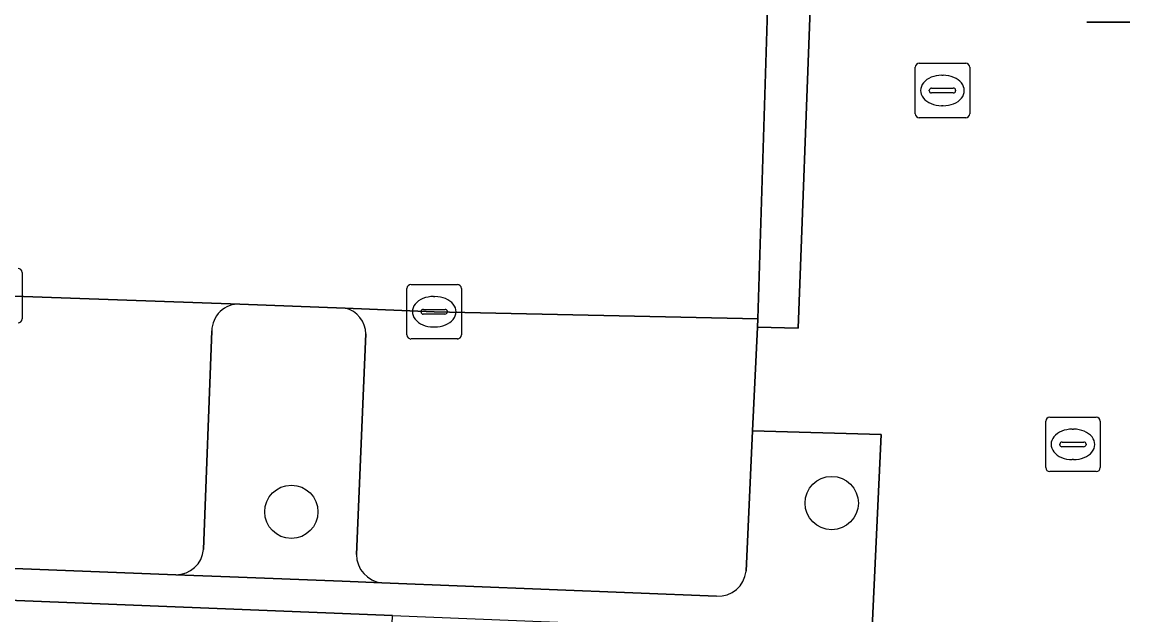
# Model space of a CAD drawing. Extents: x 160888 to 161385, y 386490 to 386908.
# Drawn here: x 161244.78 to 161265.11, y 386584.91 to 386595.8 of the extents above; entities that cross this region are included whole.
import ezdxf

# ---------------------------------------------------------------- set-up
doc = ezdxf.new("R2010")
doc.units = 0
for name, color, linetype in [('IMGEO_Afsluitpaal', 7, 'Continuous'), ('IMGEO_Boom', 7, 'Continuous'), ('IMGEO_Groenvoorziening', 7, 'Continuous'), ('IMGEO_Haag', 7, 'Continuous'), ('IMGEO_Kolk', 7, 'Continuous'), ('IMGEO_Parkeervlak_open', 7, 'Continuous'), ('IMGEO_Rijbaan_lokaal_open', 7, 'Continuous'), ('IMGEO_Rioolput', 7, 'Continuous'), ('IMGEO_Verkeerseiland_open', 7, 'Continuous'), ('IMGEO_Voetpad_open', 7, 'Continuous')]:
    doc.layers.add(name, color=color, linetype=linetype)

msp = doc.modelspace()

# ---------------------------------------------------------------- linework, layer by layer
at = {"layer": 'IMGEO_Afsluitpaal'}
for p, q in [((161265.106, 386595.797), (161264.316, 386595.797)), ((161264.316, 386595.797), (161265.106, 386595.797))]:
    msp.add_line(p, q, dxfattribs=at)
at = {"layer": 'IMGEO_Boom'}
for centre in [(161259.634, 386586.966), (161249.717, 386586.805)]:
    msp.add_circle(centre, 0.489, dxfattribs=at)
at = {"layer": 'IMGEO_Groenvoorziening'}
for points in [[(161250.704, 386590.546), (161248.771, 386590.62)], [(161248.257, 386590.126), (161248.103, 386586.116)], [(161251.039, 386589.076), (161251.085, 386590.073)], [(161250.912, 386586.02), (161251.039, 386589.076)], [(161247.595, 386585.65), (161248.589, 386585.611), (161250.65, 386585.531), (161251.377, 386585.503)]]:
    msp.add_lwpolyline(points, dxfattribs=at)
for centre, radius, start, end in [((161248.756, 386590.122), 0.499, 88.2375, 179.4892), ((161250.587, 386590.061), 0.499, 1.3288, 76.3738), ((161247.605, 386586.149), 0.499, 268.8823, 356.1795), ((161251.431, 386586.019), 0.519, 179.8626, 264.075)]:
    msp.add_arc(centre, radius, start, end, dxfattribs=at)
at = {"layer": 'IMGEO_Haag'}
for points in [[(161250.704, 386590.546), (161248.771, 386590.62)], [(161248.257, 386590.126), (161248.103, 386586.116)], [(161251.039, 386589.076), (161251.085, 386590.073)], [(161250.912, 386586.02), (161251.039, 386589.076)], [(161247.595, 386585.65), (161248.589, 386585.611), (161250.65, 386585.531), (161251.377, 386585.503)]]:
    msp.add_lwpolyline(points, dxfattribs=at)
for centre, radius, start, end in [((161248.756, 386590.122), 0.499, 88.2375, 179.4892), ((161250.587, 386590.061), 0.499, 1.3288, 76.3738), ((161247.605, 386586.149), 0.499, 268.8823, 356.1795), ((161251.431, 386586.019), 0.519, 179.8626, 264.075)]:
    msp.add_arc(centre, radius, start, end, dxfattribs=at)
at = {"layer": 'IMGEO_Kolk'}
for p, q in [((161244.776, 386591.201), (161244.776, 386590.349)), ((161251.838, 386590.053), (161251.838, 386590.905)), ((161251.913, 386590.979), (161252.765, 386590.979)), ((161252.839, 386590.905), (161252.839, 386590.053)), ((161252.326, 386590.759), (161252.351, 386590.759)), ((161252.097, 386590.473), (161252.097, 386590.485)), ((161252.14, 386590.522), (161252.538, 386590.522)), ((161252.581, 386590.485), (161252.581, 386590.473)), ((161252.535, 386590.436), (161252.137, 386590.436)), ((161252.349, 386590.199), (161252.324, 386590.199)), ((161252.765, 386589.979), (161251.913, 386589.979))]:
    msp.add_line(p, q, dxfattribs=at)
for points in [[(161244.776, 386591.201), (161244.776, 386590.349)], [(161251.838, 386590.053), (161251.838, 386590.905)], [(161251.913, 386590.979), (161252.765, 386590.979)], [(161252.839, 386590.905), (161252.839, 386590.053)], [(161252.765, 386589.979), (161251.913, 386589.979)]]:
    msp.add_lwpolyline(points, dxfattribs=at)
for centre, radius, start, end in [((161244.7, 386591.199), 0.0765, 1.552, 88.448), ((161244.7, 386591.199), 0.0765, 1.552, 88.448), ((161251.915, 386590.903), 0.0765, 91.552, 178.448), ((161251.915, 386590.903), 0.0765, 91.552, 178.448), ((161252.763, 386590.903), 0.0765, 1.552, 88.448), ((161252.763, 386590.903), 0.0765, 1.552, 88.448), ((161252.137, 386590.482), 0.0403, 85.8775, 175.7526), ((161252.134, 386590.472), 0.0366, 178.938, 274.7102), ((161252.538, 386590.479), 0.043, 264.8664, 352.4533), ((161252.542, 386590.484), 0.0386, 1.7309, 96.639), ((161244.7, 386590.351), 0.0765, 271.552, 358.448), ((161244.7, 386590.351), 0.0765, 271.552, 358.448), ((161251.915, 386590.055), 0.0765, 181.552, 268.448), ((161251.915, 386590.055), 0.0765, 181.552, 268.448), ((161252.763, 386590.055), 0.0765, 271.552, 358.448), ((161252.763, 386590.055), 0.0765, 271.552, 358.448)]:
    msp.add_arc(centre, radius, start, end, dxfattribs=at)
for centre, major_axis, ratio, start_param, end_param in [((161252.325, 386590.479), (-0.387, 0.002), 0.722429, 4.712389, 7.853982), ((161252.35, 386590.479), (-0.39, 0.002), 0.717154, 1.570796, 4.712389)]:
    msp.add_ellipse(centre, major_axis=major_axis, ratio=ratio, start_param=start_param, end_param=end_param, dxfattribs=at)
at = {"layer": 'IMGEO_Parkeervlak_open'}
for points in [[(161248.771, 386590.62), (161244.276, 386590.775), (161238.207, 386591.047)], [(161258.062, 386585.714), (161258.182, 386588.293), (161258.27, 386590.199), (161258.277, 386590.35), (161252.339, 386590.479), (161250.704, 386590.546)], [(161248.103, 386586.116), (161248.257, 386590.126)], [(161251.085, 386590.073), (161251.039, 386589.076), (161250.912, 386586.02)], [(161239.012, 386585.983), (161247.595, 386585.65)], [(161251.377, 386585.503), (161257.521, 386585.256)]]:
    msp.add_lwpolyline(points, dxfattribs=at)
for centre, radius, start, end in [((161248.756, 386590.122), 0.499, 88.2375, 179.4892), ((161250.587, 386590.061), 0.499, 1.3288, 76.3738), ((161247.605, 386586.149), 0.499, 268.8823, 356.1795), ((161251.431, 386586.019), 0.519, 179.8626, 264.075), ((161257.554, 386585.766), 0.511, 266.3159, 354.1853)]:
    msp.add_arc(centre, radius, start, end, dxfattribs=at)
at = {"layer": 'IMGEO_Rijbaan_lokaal_open'}
msp.add_lwpolyline([(161223.337, 386591.617), (161225.845, 386591.51), (161236.29, 386591.113), (161238.207, 386591.047), (161244.276, 386590.775), (161248.771, 386590.62), (161250.704, 386590.546), (161252.339, 386590.479), (161258.277, 386590.35), (161258.463, 386596.234), (161254.664, 386596.392), (161234.495, 386597.192), (161230, 386597.363)], dxfattribs=at)
at = {"layer": 'IMGEO_Rioolput'}
for p, q in [((161261.166, 386594.116), (161261.166, 386594.968)), ((161261.241, 386595.042), (161262.093, 386595.042)), ((161262.167, 386594.968), (161262.167, 386594.116)), ((161261.654, 386594.822), (161261.679, 386594.822)), ((161261.425, 386594.536), (161261.425, 386594.548)), ((161261.468, 386594.585), (161261.866, 386594.585)), ((161261.909, 386594.548), (161261.909, 386594.536)), ((161261.863, 386594.499), (161261.465, 386594.499)), ((161261.677, 386594.262), (161261.652, 386594.262)), ((161262.093, 386594.042), (161261.241, 386594.042)), ((161263.561, 386587.617), (161263.561, 386588.469)), ((161263.636, 386588.543), (161264.488, 386588.543)), ((161264.562, 386588.469), (161264.562, 386587.617)), ((161264.049, 386588.323), (161264.074, 386588.323)), ((161263.82, 386588.037), (161263.82, 386588.049)), ((161263.863, 386588.086), (161264.261, 386588.086)), ((161264.304, 386588.049), (161264.304, 386588.037)), ((161264.258, 386588), (161263.86, 386588)), ((161264.072, 386587.763), (161264.047, 386587.763)), ((161264.488, 386587.543), (161263.636, 386587.543))]:
    msp.add_line(p, q, dxfattribs=at)
for points in [[(161261.166, 386594.116), (161261.166, 386594.968)], [(161261.241, 386595.042), (161262.093, 386595.042)], [(161262.167, 386594.968), (161262.167, 386594.116)], [(161262.093, 386594.042), (161261.241, 386594.042)], [(161263.561, 386587.617), (161263.561, 386588.469)], [(161263.636, 386588.543), (161264.488, 386588.543)], [(161264.562, 386588.469), (161264.562, 386587.617)], [(161264.488, 386587.543), (161263.636, 386587.543)]]:
    msp.add_lwpolyline(points, dxfattribs=at)
for centre, radius, start, end in [((161261.243, 386594.966), 0.0765, 91.552, 178.448), ((161261.243, 386594.966), 0.0765, 91.552, 178.448), ((161262.091, 386594.966), 0.0765, 1.552, 88.448), ((161262.091, 386594.966), 0.0765, 1.552, 88.448), ((161261.465, 386594.545), 0.0403, 85.8775, 175.7526), ((161261.462, 386594.535), 0.0366, 178.938, 274.7102), ((161261.866, 386594.542), 0.043, 264.8664, 352.4533), ((161261.87, 386594.547), 0.0386, 1.7309, 96.639), ((161261.243, 386594.118), 0.0765, 181.552, 268.448), ((161261.243, 386594.118), 0.0765, 181.552, 268.448), ((161262.091, 386594.118), 0.0765, 271.552, 358.448), ((161262.091, 386594.118), 0.0765, 271.552, 358.448), ((161263.638, 386588.467), 0.0765, 91.552, 178.448), ((161263.638, 386588.467), 0.0765, 91.552, 178.448), ((161264.486, 386588.467), 0.0765, 1.552, 88.448), ((161264.486, 386588.467), 0.0765, 1.552, 88.448), ((161263.86, 386588.046), 0.0403, 85.8775, 175.7526), ((161263.857, 386588.036), 0.0366, 178.938, 274.7102), ((161264.261, 386588.043), 0.043, 264.8664, 352.4533), ((161264.265, 386588.048), 0.0386, 1.7309, 96.639), ((161263.638, 386587.619), 0.0765, 181.552, 268.448), ((161263.638, 386587.619), 0.0765, 181.552, 268.448), ((161264.486, 386587.619), 0.0765, 271.552, 358.448), ((161264.486, 386587.619), 0.0765, 271.552, 358.448)]:
    msp.add_arc(centre, radius, start, end, dxfattribs=at)
for centre, major_axis, ratio, start_param, end_param in [((161261.653, 386594.542), (-0.387, 0.002), 0.722429, 4.712389, 7.853982), ((161261.678, 386594.542), (-0.39, 0.002), 0.717154, 1.570796, 4.712389), ((161264.048, 386588.043), (-0.387, 0.002), 0.722429, 4.712389, 7.853982), ((161264.073, 386588.043), (-0.39, 0.002), 0.717154, 1.570796, 4.712389)]:
    msp.add_ellipse(centre, major_axis=major_axis, ratio=ratio, start_param=start_param, end_param=end_param, dxfattribs=at)
at = {"layer": 'IMGEO_Verkeerseiland_open'}
for points in [[(161236.272, 386586.094), (161235.332, 386586.132), (161226.59, 386586.509), (161226.578, 386585.899), (161251.571, 386584.9), (161260.37, 386584.548), (161260.543, 386588.223), (161258.182, 386588.293), (161258.062, 386585.714)], [(161257.521, 386585.256), (161251.377, 386585.503), (161250.65, 386585.531), (161248.589, 386585.611), (161247.595, 386585.65), (161239.012, 386585.983), (161238.133, 386586.019), (161236.272, 386586.094)]]:
    msp.add_lwpolyline(points, dxfattribs=at)
msp.add_arc((161257.554, 386585.766), 0.511, 266.3159, 354.1853, dxfattribs=at)
at = {"layer": 'IMGEO_Voetpad_open'}
msp.add_lwpolyline([(161261.304, 386644.094), (161261.038, 386638.102), (161260.297, 386638.127), (161259.892, 386628.267), (161260.67, 386628.249), (161260.39, 386622.244), (161259.645, 386622.28), (161259.203, 386612.255), (161259.958, 386612.222), (161259.687, 386606.215), (161258.936, 386606.228), (161258.899, 386605.444), (161258.698, 386601.191), (161258.463, 386596.234), (161259.242, 386596.2), (161259.018, 386590.177), (161258.27, 386590.199), (161258.182, 386588.293), (161260.543, 386588.223), (161260.37, 386584.548)], dxfattribs=at)
for points in [[(161259.242, 386596.2), (161258.463, 386596.234), (161258.277, 386590.35), (161258.27, 386590.199), (161259.018, 386590.177)], [(161251.571, 386584.9), (161226.578, 386585.899), (161225.814, 386585.935), (161223.119, 386586.063), (161223.136, 386586.912), (161222.333, 386586.944), (161222.191, 386583.404), (161251.461, 386582.195)]]:
    msp.add_lwpolyline(points, close=True, dxfattribs=at)

doc.saveas('drawing.dxf')
